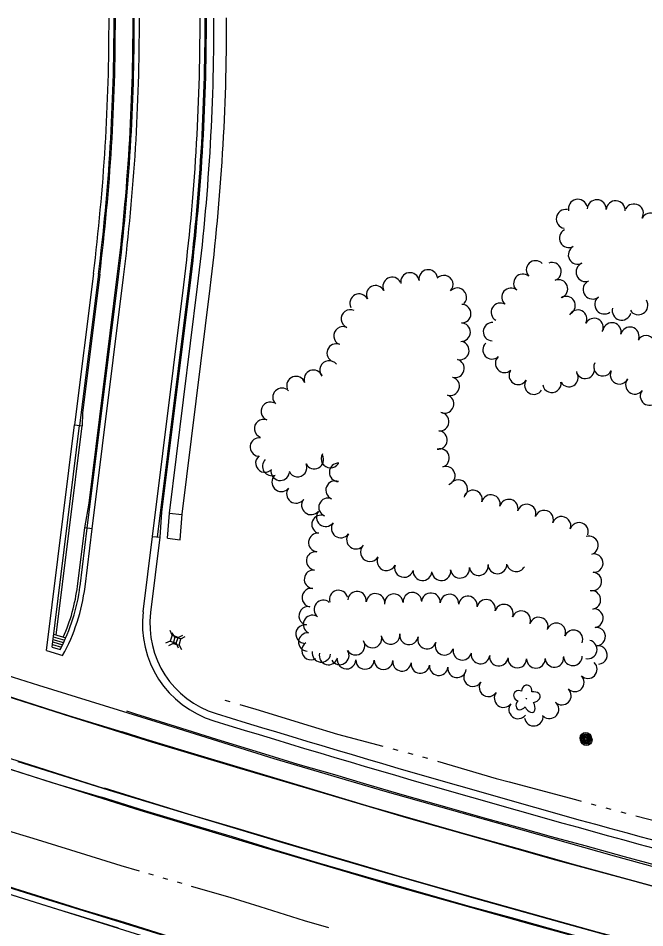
# Model space of a CAD drawing. Extents: x 588843 to 2552415, y 180129 to 269402.
# Drawn here: x 596568.3 to 596816, y 184387.3 to 184747.2 of the extents above; entities that cross this region are included whole.
import ezdxf

# ---------------------------------------------------------------- set-up
doc = ezdxf.new("R2010")
doc.units = 0
for name, color, linetype in [('C-ROAD-CURB-BACK-N', 7, 'Continuous'), ('C-ROAD-CURB-BACK-N-STH20-2', 7, 'Continuous'), ('C-ROAD-CURB-FACE-N', 7, 'Continuous'), ('C-ROAD-CURB-FACE-N-STH20-2', 7, 'Continuous'), ('C-ROAD-CURB-FLANGE-N', 7, 'Continuous'), ('C-ROAD-CURB-FLANGE-N-STH20-2', 7, 'Continuous'), ('C-SWLK-N', 7, 'Continuous'), ('Default', 7, 'Continuous'), ('E_LAND_TreeLine_P', 7, 'Continuous'), ('E_LAND_Vegetation', 7, 'Continuous'), ('E_MISCPROP', 7, 'Continuous'), ('E_RDWY', 7, 'Continuous'), ('E_RDWY_AsphConc', 7, 'Continuous'), ('E_RDWY_Gravel', 7, 'Continuous'), ('E_RDWY_PavtEdge', 7, 'Continuous'), ('E_UTL_AG_Bold', 7, 'Continuous'), ('E_WTR_P', 7, 'Continuous'), ('P_RDWY_LaneEdge', 7, 'Continuous')]:
    doc.layers.add(name, color=color, linetype=linetype)

# ---------------------------------------------------------------- blocks, each defined once
blk = doc.blocks.new('PED')
at = {"layer": 'Default'}
for p, q in [((-2.5, 2.5), (-5.33, 5.33)), ((2.5, 2.5), (5.33, 5.33)), ((-2.5, -2.5), (-5.33, -5.33)), ((2.5, -2.5), (5.33, -5.33))]:
    blk.add_line(p, q, dxfattribs=at)
blk.add_lwpolyline([(-2.5, -2.5), (2.5, -2.5), (2.5, 2.5), (-2.5, 2.5)], close=True, dxfattribs=at)
blk = doc.blocks.new('POLE')
at = {"layer": 'Default'}
for radius in [4.46, 3.35, 2.23, 1.12]:
    blk.add_circle((0, 0), radius, dxfattribs=at)
blk = doc.blocks.new('DTRE')
at = {"layer": 'Default'}
blk.add_circle((-0.18, 0), 0.183, dxfattribs=at)
for centre, major_axis, ratio in [((-1.87, 5.32), (1.36, -4.98), 0.782863), ((4.06, 2.74), (-5.27, -2.93), 0.691916), ((-5.87, 0.15), (4.93, -0.12), 0.832022), ((-2.49, -5.24), (1.8, 4.86), 0.716896), ((3.54, -3.71), (-5.01, 4.58), 0.560249)]:
    blk.add_ellipse(centre, major_axis=major_axis, ratio=ratio, start_param=1.570796, end_param=4.712389, dxfattribs=at)
blk = doc.blocks.new('POLE_3')
at = {"layer": 'E_MISCPROP'}
for radius in [14.6, 11, 7.32, 3.66]:
    blk.add_circle((0, 0), radius, dxfattribs=at)
blk = doc.blocks.new('PED_3')
at = {"layer": 'E_UTL_AG_Bold'}
for p, q in [((-8.2, 8.2), (-17.5, 17.5)), ((8.2, 8.2), (17.5, 17.5)), ((-8.2, -8.2), (-17.5, -17.5)), ((8.2, -8.2), (17.5, -17.5))]:
    blk.add_line(p, q, dxfattribs=at)
blk.add_lwpolyline([(-8.2, -8.2), (8.2, -8.2), (8.2, 8.2), (-8.2, 8.2)], close=True, dxfattribs=at)

msp = doc.modelspace()

# ---------------------------------------------------------------- linework, layer by layer
at = {"layer": 'C-ROAD-CURB-BACK-N'}
for p, q in [((596593.22, 184591.01), (596593.71, 184590.95)), ((596590.62, 184586.32), (596593.6, 184585.95))]:
    msp.add_line(p, q, dxfattribs=at)
for points in [[(596600.54, 184645.85), (596593.71, 184590.95), (596593.6, 184585.95)], [(596594.61, 184545.52), (596596.35, 184555.39), (596607.48, 184644.98)], [(596624.38, 184541.82), (596625.13, 184551.8), (596636.26, 184641.41)], [(596621.41, 184542.19), (596624.38, 184541.82)]]:
    msp.add_lwpolyline(points, dxfattribs=at)
for radius, end in [(809.5, 0.10459), (816.5, 0.10452), (845.5, 0.10459)]:
    msp.add_arc((595797.22, 184745.7), radius, 352.91432, end, dxfattribs=at)
at = {"layer": 'C-ROAD-CURB-BACK-N-STH20-2'}
for p, q in [((596583.29, 184503.16), (596593.6, 184585.95)), ((596591.75, 184522.55), (596594.61, 184545.52)), ((596597.59, 184545.15), (596594.61, 184545.52)), ((596582.32, 184503.46), (596587.11, 184502.01))]:
    msp.add_line(p, q, dxfattribs=at)
msp.add_arc((596520.3, 184531.44), 72, 336.1302, 352.9059, dxfattribs=at)
at = {"layer": 'C-ROAD-CURB-FACE-N'}
for points in [[(596600.04, 184645.91), (596592.61, 184586.07)], [(596595.61, 184545.4), (596607.98, 184644.92)], [(596623.4, 184541.94), (596635.77, 184641.47)]]:
    msp.add_lwpolyline(points, dxfattribs=at)
for radius, end in [(809, 0.10459), (817, 0.10452), (845, 0.10459)]:
    msp.add_arc((595797.22, 184745.7), radius, 352.91432, end, dxfattribs=at)
at = {"layer": 'C-ROAD-CURB-FACE-N-STH20-2'}
for p, q in [((596581.7, 184498.42), (596592.61, 184586.07)), ((596592.75, 184522.43), (596595.6, 184545.4)), ((596581.82, 184499.43), (596585.38, 184498.36)), ((596581.95, 184500.44), (596585.83, 184499.27)), ((596582.07, 184501.44), (596586.27, 184500.18)), ((596582.2, 184502.45), (596586.7, 184501.09)), ((596581.7, 184498.42), (596584.91, 184497.46))]:
    msp.add_line(p, q, dxfattribs=at)
msp.add_arc((596520.3, 184531.44), 73, 332.254, 352.9059, dxfattribs=at)
at = {"layer": 'C-ROAD-CURB-FLANGE-N'}
for points in [[(596598.06, 184646.16), (596590.62, 184586.32)], [(596597.59, 184545.15), (596609.97, 184644.67)], [(596621.41, 184542.19), (596633.78, 184641.72)]]:
    msp.add_lwpolyline(points, dxfattribs=at)
for radius, end in [(807, 0.10459), (819, 0.10452), (843, 0.10459)]:
    msp.add_arc((595797.22, 184745.7), radius, 352.91432, end, dxfattribs=at)
at = {"layer": 'C-ROAD-CURB-FLANGE-N-STH20-2'}
for p, q in [((596579.5, 184496.99), (596590.62, 184586.32)), ((596594.73, 184522.18), (596597.59, 184545.15)), ((596579.5, 184496.99), (596585.9, 184495.07))]:
    msp.add_line(p, q, dxfattribs=at)
msp.add_arc((596520.3, 184531.44), 75, 330.9915, 352.9059, dxfattribs=at)
at = {"layer": 'C-SWLK-N'}
for p, q in [((596628.1, 184551.43), (596633.06, 184550.82)), ((596627.36, 184541.45), (596632.33, 184540.83))]:
    msp.add_line(p, q, dxfattribs=at)
for points in [[(596627.36, 184541.45), (596628.1, 184551.43), (596639.24, 184641.04)], [(596632.33, 184540.83), (596633.08, 184550.94), (596644.2, 184640.42)]]:
    msp.add_lwpolyline(points, dxfattribs=at)
for radius in [848.5, 853.5]:
    msp.add_arc((595797.22, 184745.7), radius, 352.91432, 0.10459, dxfattribs=at)
at = {"layer": 'E_LAND_TreeLine_P'}
for centre, radius, start, end in [((596789.58, 184671.81), 3.74, 12.9746, 192.9746), ((596797.05, 184671.62), 3.74, 358.2, 178.2), ((596804.51, 184671.23), 3.74, 356.3353, 176.3353), ((596811.73, 184669.94), 3.74, 330.8151, 150.8151), ((596784.78, 184667.77), 3.74, 79.8744, 259.8744), ((596818.26, 184666.29), 3.74, 330.8151, 150.8151), ((596786.02, 184660.14), 3.74, 118.018, 298.018), ((596789.53, 184653.54), 3.74, 118.018, 298.018), ((596772.83, 184647.6), 3.64, 43.9074, 223.9074), ((596779.36, 184646.9), 3.64, 290.1912, 110.1912), ((596792.58, 184646.73), 3.74, 111.6144, 291.6144), ((596730.41, 184644.03), 3.66, 9.4415, 189.4415), ((596716.16, 184641.06), 3.66, 26.8732, 206.8732), ((596723.19, 184642.83), 3.66, 9.4415, 189.4415), ((596736.58, 184641.79), 3.66, 316.8642, 136.8642), ((596767.82, 184642.34), 3.64, 49.7873, 229.7873), ((596781.91, 184640.09), 3.64, 291.3485, 111.3485), ((596709.64, 184637.75), 3.66, 26.8732, 206.8732), ((596741.92, 184636.79), 3.66, 316.8642, 136.8642), ((596763.12, 184636.78), 3.64, 49.7873, 229.7873), ((596795.38, 184639.81), 3.74, 127.837, 307.837), ((596703.11, 184634.45), 3.66, 26.8732, 206.8732), ((596784.93, 184633.5), 3.64, 302.4035, 122.4035), ((596799.97, 184633.9), 3.74, 127.837, 307.837), ((596743.65, 184630.29), 3.66, 268.2, 88.2), ((596758.93, 184630.87), 3.64, 59.743, 239.743), ((596806.89, 184631.47), 3.74, 164.1638, 344.1638), ((596813.49, 184633.6), 3.74, 212.0746, 32.0746), ((596699.67, 184628.23), 3.66, 66.5692, 246.5692), ((596789.52, 184628.12), 3.64, 333.0936, 153.0936), ((596696.76, 184621.52), 3.66, 66.5692, 246.5692), ((596743.42, 184622.98), 3.66, 268.2, 88.2), ((596755.82, 184623.16), 3.64, 87.1584, 267.1584), ((596796, 184624.82), 3.64, 333.0936, 153.0936), ((596803.06, 184623.08), 3.64, 346.4243, 166.4243), ((596810.14, 184621.37), 3.64, 346.4243, 166.4243), ((596816.55, 184617.99), 3.64, 330.4464, 150.4464), ((596694.05, 184614.72), 3.66, 68.7235, 248.7235), ((596742.9, 184615.71), 3.66, 254.8983, 74.8983), ((596755.64, 184615.96), 3.64, 132.8708, 312.8708), ((596691.21, 184608.04), 3.66, 37.2939, 217.2939), ((596741, 184608.64), 3.66, 254.8983, 74.8983), ((596760.59, 184610.62), 3.64, 132.8708, 312.8708), ((596799.49, 184609.27), 3.64, 153.8589, 333.8589), ((596685, 184604.33), 3.66, 20.0459, 200.0459), ((596766.02, 184605.87), 3.64, 147.7743, 327.7743), ((596792.51, 184608.25), 3.64, 193.9087, 13.9087), ((596806.02, 184606.07), 3.64, 153.8589, 333.8589), ((596678.13, 184601.83), 3.66, 20.0459, 200.0459), ((596739.08, 184601.58), 3.66, 252.454, 72.454), ((596772.17, 184601.99), 3.64, 147.7743, 327.7743), ((596786.06, 184605.01), 3.64, 211.0114, 31.0114), ((596812.09, 184602.11), 3.64, 142.5078, 322.5078), ((596672.63, 184597.18), 3.66, 45.3961, 225.3961), ((596779.3, 184602.72), 3.64, 188.3429, 8.3429), ((596817.86, 184597.69), 3.64, 142.5078, 322.5078), ((596736.88, 184594.61), 3.66, 252.454, 72.454), ((596667.99, 184591.65), 3.66, 68.6363, 248.6363), ((596734.98, 184587.57), 3.66, 264.386, 84.386), ((596665.32, 184584.84), 3.66, 68.6363, 248.6363), ((596734.26, 184580.28), 3.66, 264.386, 84.386), ((596663.65, 184577.55), 3.66, 82.5297, 262.5297), ((596691.74, 184572.93), 3.66, 149.3373, 329.3373), ((596735.09, 184573.17), 3.66, 288.1229, 108.1229), ((596665.83, 184571.19), 3.66, 129.1718, 309.1718), ((596668.62, 184569.93), 3.73, 135.2042, 290.299), ((596685.35, 184572.57), 3.66, 208.0405, 28.0405), ((596694.98, 184567.52), 3.66, 88.2, 268.2), ((596671.89, 184567.94), 3.66, 169.3582, 349.3582), ((596678.75, 184569.41), 3.66, 203.808, 23.808), ((596737.37, 184566.22), 3.66, 288.1229, 108.1229), ((596672.33, 184563.65), 3.73, 134.443, 314.443), ((596693.59, 184560.46), 3.66, 67.694, 247.694), ((596742.33, 184560.94), 3.66, 315.863, 135.863), ((596678.17, 184559.04), 3.73, 143.8809, 323.8809), ((596748.11, 184556.8), 3.66, 345.6846, 165.6846), ((596684.08, 184554.5), 3.73, 141.3784, 321.3784), ((596690.81, 184553.69), 3.66, 67.694, 247.694), ((596755.2, 184554.99), 3.66, 345.6846, 165.6846), ((596762.28, 184553.18), 3.66, 345.6846, 165.6846), ((596769.34, 184551.24), 3.66, 340.6423, 160.6423), ((596688.04, 184546.92), 3.66, 67.694, 247.694), ((596689.91, 184549.85), 3.73, 141.3784, 321.3784), ((596776.24, 184548.82), 3.66, 340.6423, 160.6423), ((596783.14, 184546.39), 3.66, 340.6423, 160.6423), ((596695.84, 184545.34), 3.73, 143.849, 323.849), ((596790.04, 184543.97), 3.66, 340.6423, 160.6423), ((596686.78, 184539.76), 3.66, 83.34, 263.34), ((596701.86, 184540.94), 3.73, 143.849, 323.849), ((596793.97, 184538.63), 3.66, 288.1403, 108.1403), ((596685.93, 184532.49), 3.66, 83.34, 263.34), ((596707.39, 184535.96), 3.73, 149.3809, 329.3809), ((596795.89, 184531.64), 3.66, 265.3185, 85.3185), ((596713.93, 184532.4), 3.73, 155.3561, 335.3561), ((596685.08, 184525.23), 3.66, 83.34, 263.34), ((596720.87, 184529.74), 3.73, 163.8869, 343.8869), ((596728.18, 184528.45), 3.73, 175.5543, 355.5543), ((596735.59, 184528.44), 3.73, 187.6344, 7.6344), ((596742.98, 184529.43), 3.73, 187.6344, 7.6344), ((596750.37, 184530.44), 3.73, 187.836, 7.836), ((596757.78, 184531.14), 3.73, 181.8624, 1.8624), ((596765.17, 184531.98), 3.73, 196.4826, 331.3448), ((596795.29, 184524.35), 3.66, 265.3185, 85.3185), ((596684.16, 184517.97), 3.66, 80.4349, 260.4349), ((596695, 184517.19), 3.67, 15.5302, 195.5302), ((596794.93, 184517.06), 3.66, 277.8459, 97.8459), ((596702.28, 184516.75), 3.67, 353.8267, 173.8267), ((596709.56, 184515.87), 3.67, 352.6707, 172.6707), ((596716.85, 184515.76), 3.67, 4.5637, 184.5637), ((596724.16, 184516.34), 3.67, 4.5637, 184.5637), ((596731.48, 184516.12), 3.67, 356.0817, 176.0817), ((596738.79, 184515.62), 3.67, 356.0817, 176.0817), ((596746.09, 184514.85), 3.67, 353.7575, 173.7575), ((596753.29, 184513.53), 3.67, 348.067, 168.067), ((596682.95, 184510.75), 3.66, 80.4349, 260.4349), ((596688.98, 184513.25), 3.67, 50.5936, 230.5936), ((596760.35, 184511.62), 3.67, 339.2803, 159.2803), ((596795.93, 184509.81), 3.66, 277.8459, 97.8459), ((596684.68, 184507.36), 3.67, 64.8991, 244.8991), ((596767.21, 184509.02), 3.67, 339.2803, 159.2803), ((596774.11, 184506.51), 3.67, 341.8347, 161.8347), ((596681.73, 184503.54), 3.66, 80.4349, 260.4349), ((596781.07, 184504.23), 3.67, 337.6682, 157.6682), ((596682.81, 184500.4), 3.67, 86.2526, 266.2526), ((596708.38, 184501.79), 3.67, 197.3862, 17.3862), ((596715.57, 184503.16), 3.67, 188.2242, 8.2242), ((596722.81, 184503.05), 3.67, 170.4861, 350.4861), ((596787.86, 184501.44), 3.67, 337.6682, 157.6682), ((596796.8, 184502.55), 3.66, 275.6115, 95.6115), ((596684.04, 184497.03), 3.66, 122.1766, 302.1766), ((596701.68, 184498.95), 3.67, 211.6302, 31.6302), ((596729.94, 184501.37), 3.67, 163.7282, 343.7282), ((596736.83, 184498.89), 3.67, 158.7623, 338.7623), ((596793.5, 184497.46), 3.67, 257.5512, 77.5512), ((596688.19, 184496.1), 3.67, 171.7595, 351.7595), ((596690.99, 184495.04), 3.66, 165.8485, 345.8485), ((596695.43, 184495.1), 3.67, 211.6302, 31.6302), ((596743.89, 184496.92), 3.67, 167.7317, 347.7317), ((596751.08, 184495.48), 3.67, 173.219, 353.219), ((596797.52, 184495.27), 3.66, 275.6115, 95.6115), ((596698.1, 184493.41), 3.66, 178.9722, 358.9722), ((596705.42, 184493.28), 3.66, 178.9722, 358.9722), ((596712.73, 184493.15), 3.66, 178.9722, 358.9722), ((596720.02, 184492.56), 3.66, 173.2867, 353.2867), ((596727.28, 184491.7), 3.66, 173.2867, 353.2867), ((596758.36, 184494.61), 3.67, 173.219, 353.219), ((596765.65, 184493.83), 3.67, 178.4193, 358.4193), ((596772.99, 184493.76), 3.67, 180.1029, 0.1029), ((596780.3, 184494.13), 3.67, 184.8852, 4.8852), ((596787.61, 184494.75), 3.67, 181.4377, 1.4377), ((596793.52, 184489.65), 3.66, 225.512, 45.512), ((596734.55, 184490.85), 3.66, 173.2867, 353.2867), ((596741.82, 184489.99), 3.66, 173.2867, 353.2867), ((596748.11, 184486.46), 3.66, 146.7705, 326.7705), ((596788.39, 184484.43), 3.66, 225.512, 45.512), ((596754.23, 184482.45), 3.66, 146.7705, 326.7705), ((596783.27, 184479.21), 3.66, 225.512, 45.512), ((596760.19, 184478.21), 3.66, 142.0959, 322.0959), ((596765.96, 184473.72), 3.66, 142.0959, 322.0959), ((596778.38, 184473.77), 3.66, 228.7561, 48.7561), ((596772.16, 184470.84), 3.66, 188.3093, 8.3093)]:
    msp.add_arc(centre, radius, start, end, dxfattribs=at)
at = {"layer": 'E_RDWY'}
for points in [[(595962.2, 184629.54), (595991.43, 184616.72), (596028.03, 184600.73), (596069.35, 184583.09), (596115.68, 184563.72), (596162.18, 184544.92), (596203.68, 184528.26), (596255.03, 184508.61), (596299.18, 184492.14), (596339.71, 184477.21), (596386.63, 184460.27), (596434.91, 184443.36), (596485.13, 184426.31), (596528.83, 184411.94), (596579.59, 184396.08), (596625.48, 184381.72), (596674.24, 184366.85), (596724.05, 184352.41), (596772.12, 184338.77), (596807.31, 184329.2)], [(596547.24, 184484.26), (596588.97, 184470.97), (596621.02, 184460.94), (596655.76, 184450.47), (596688.84, 184440.77), (596721.71, 184431.03), (596751.12, 184422.69), (596780.73, 184414.29), (596810.62, 184406.13), (596831.75, 184400.44)], [(597032.69, 184351.08), (597016.17, 184354.94), (596991.76, 184360.55), (596972.87, 184365.01), (596950.02, 184370.52), (596930.95, 184375.07), (596906.62, 184381.14), (596892.19, 184384.61), (596880.05, 184387.83), (596860.19, 184393.05), (596830.91, 184400.75), (596818.75, 184404), (596788.82, 184412.15), (596765.6, 184418.74), (596743.28, 184424.94), (596706.19, 184435.62), (596685.24, 184441.92), (596658.8, 184449.78), (596634.24, 184457.17), (596618.91, 184461.89), (596609.39, 184464.84)], [(596568.21, 184453.07), (596606, 184441.31), (596633.91, 184432.78), (596673.74, 184420.85), (596710.28, 184410.18), (596747.43, 184399.43), (596783.22, 184389.38), (596815.1, 184380.55)], [(597026.93, 184328.01), (597025.37, 184328.37), (597004.37, 184333.27), (596982.69, 184338.46), (596961.21, 184343.5), (596942.96, 184348.08), (596918.49, 184354.07), (596898.33, 184359.15), (596873.34, 184365.52), (596856.22, 184369.91), (596837.32, 184374.86), (596818.07, 184380.05), (596797.15, 184385.68), (596775.05, 184391.82), (596753.46, 184397.93), (596735.61, 184402.94), (596720.37, 184407.31), (596697.21, 184414.05), (596679.57, 184419.25), (596655.28, 184426.51), (596637.24, 184431.81), (596614.68, 184438.77), (596602.46, 184442.59)], [(596585.5, 184394.23), (596590.88, 184392.57), (596607.78, 184387.28)]]:
    msp.add_lwpolyline(points, dxfattribs=at)
at = {"layer": 'E_RDWY_AsphConc'}
for points in [[(596433.57, 184493.9), (596466.26, 184482.47), (596466.26, 184482.47), (596483.67, 184476.61), (596483.67, 184476.61), (596527.41, 184462.26), (596527.41, 184462.26), (596528.75, 184461.82), (596528.75, 184461.82), (596531.21, 184461.02), (596531.21, 184461.02), (596574.29, 184447.17), (596574.29, 184447.17), (596581.61, 184444.88), (596581.61, 184444.88), (596601.27, 184439.04), (596601.27, 184439.04)], [(596420.92, 184451.14), (596450.46, 184441.02), (596450.46, 184441.02), (596464.63, 184436.25), (596464.63, 184436.25), (596512.68, 184420.28), (596512.68, 184420.28), (596513.34, 184420.07), (596513.34, 184420.07), (596514.38, 184419.73), (596514.38, 184419.73), (596559.92, 184405.12), (596559.92, 184405.12), (596567.01, 184402.87), (596567.01, 184402.87), (596586.3, 184396.82), (596586.3, 184396.82)]]:
    msp.add_lwpolyline(points, dxfattribs=at)
at = {"layer": 'E_RDWY_Gravel'}
for points in [[(595975.95, 184712.78), (596010.71, 184697.88), (596050.61, 184680.33), (596090.13, 184663.31), (596136.38, 184643.64), (596183.24, 184624.64), (596214.32, 184612.29), (596261.47, 184593.93), (596306.18, 184576.89), (596344.05, 184562.82), (596385.96, 184547.61), (596430.8, 184531.77), (596482.57, 184513.97), (596528.64, 184498.41), (596576.39, 184483.31), (596622.69, 184468.93), (596669.35, 184454.34), (596713.24, 184441.37), (596761.43, 184427.81), (596803.95, 184415.85), (596831.79, 184408.16)], [(595968.48, 184677.64), (596003.68, 184662.48), (596050.27, 184642.52), (596094.23, 184623.92), (596135.44, 184606.62), (596184.16, 184586.88), (596233.23, 184567.25), (596274.46, 184551.5), (596320.67, 184534.24), (596367.8, 184516.92), (596413.03, 184500.98), (596464.54, 184483.35), (596515.36, 184466.24), (596569.29, 184448.76), (596616.4, 184433.94), (596666.05, 184418.92), (596715.62, 184404.34), (596771.14, 184388.8), (596815.76, 184376.56)], [(595963.26, 184632.22), (595994.96, 184617.8), (596038.02, 184599.35), (596082.17, 184580.7), (596125.95, 184562.57), (596166.78, 184546.11), (596210.12, 184528.62), (596256.45, 184510.7), (596300.15, 184494.46), (596347.53, 184476.97), (596394.8, 184460.13), (596444.16, 184443.02), (596490.27, 184427.24), (596532.27, 184413.45), (596579.86, 184398.5), (596631.54, 184382.59), (596675.81, 184369.1), (596723.19, 184355.25), (596769.9, 184342.31), (596807.98, 184331.92)], [(596611.14, 184473.13), (596614.74, 184472), (596630.39, 184467.08), (596646.74, 184461.96), (596665.69, 184456.22), (596678.9, 184452.1), (596693.3, 184447.98), (596704.68, 184444.61), (596719.96, 184440.14), (596738.65, 184434.83), (596753.47, 184430.64), (596766.89, 184426.88), (596779.01, 184423.53), (596792.33, 184419.89), (596807.89, 184415.57), (596820.15, 184412.31), (596835.79, 184407.91), (596848.7, 184404.69), (596861.15, 184401.14), (596869.31, 184398.9), (596882.91, 184395.1), (596902.55, 184390.09), (596916.82, 184386.81)], [(597026.08, 184324.6), (597011.62, 184327.94), (596986.69, 184333.71), (596967.87, 184338.2), (596943.91, 184343.89), (596926.95, 184348.09), (596904.82, 184353.69), (596883.8, 184358.97), (596866.27, 184363.49), (596844.84, 184369.22), (596825.58, 184374.17), (596800.9, 184380.77), (596777.84, 184387.2), (596763.35, 184391.24), (596746.16, 184395.96), (596721.81, 184402.96), (596704.88, 184407.78), (596686.67, 184413.05), (596669.55, 184418.21), (596652.98, 184423.27), (596636.03, 184428.34), (596618.32, 184433.65), (596601.26, 184439.01)], [(596586.31, 184396.85), (596592.55, 184394.88), (596610.17, 184389.54), (596627.77, 184384)]]:
    msp.add_lwpolyline(points, dxfattribs=at)
at = {"layer": 'E_RDWY_PavtEdge'}
for points in [[(596443.8, 184519.03), (596475.58, 184508), (596475.58, 184508), (596492.32, 184502.4), (596492.32, 184502.4), (596535.41, 184488.36), (596536.63, 184487.97), (596536.63, 184487.97), (596538.93, 184487.22), (596538.93, 184487.22), (596582.85, 184473.01), (596582.85, 184473.01), (596589.93, 184470.78), (596589.93, 184470.78), (596609.4, 184464.87), (596609.4, 184464.87)], [(596434.99, 184497.31), (596467.42, 184486.26), (596467.42, 184486.26), (596484.65, 184480.49), (596484.65, 184480.49), (596529.5, 184465.61), (596529.5, 184465.61), (596529.85, 184465.5), (596529.85, 184465.5), (596534.72, 184463.95), (596534.72, 184463.95), (596575.69, 184450.98), (596575.69, 184450.98), (596583.01, 184448.65), (596583.01, 184448.65), (596602.42, 184442.45), (596602.42, 184442.45)], [(596420.28, 184448.52), (596449.74, 184438.4), (596449.74, 184438.4), (596463.94, 184433.61), (596463.94, 184433.61), (596511.69, 184417.69), (596511.69, 184417.69), (596512.39, 184417.46), (596512.39, 184417.46), (596513.5, 184417.11), (596513.5, 184417.11), (596559.2, 184402.46), (596559.2, 184402.46), (596566.25, 184400.23), (596566.25, 184400.23), (596585.5, 184394.22), (596585.5, 184394.22)]]:
    msp.add_lwpolyline(points, dxfattribs=at)
at = {"layer": 'E_WTR_P'}
for points in [[(596650.05, 184477.45), (596652, 184476.87)], [(596655.9, 184475.7), (596662.25, 184473.81), (596684.1, 184467.12)], [(596684.1, 184467.12), (596694.55, 184463.92), (596712.49, 184459.2)], [(596716.42, 184458.16), (596718.39, 184457.65)], [(596722.32, 184456.61), (596724.28, 184456.09)], [(596728.19, 184454.96), (596730.14, 184454.39)], [(596734.04, 184453.25), (596757.31, 184446.43), (596762.37, 184445.07)], [(596762.37, 184445.07), (596788.59, 184438.07), (596790.85, 184437.47)], [(596794.78, 184436.41), (596796.74, 184435.89)], [(596800.67, 184434.84), (596802.64, 184434.31)], [(596806.56, 184433.26), (596808.53, 184432.73)], [(596812.46, 184431.68), (596821.13, 184429.36), (596841.08, 184424.64)], [(596561.89, 184426.48), (596574.12, 184422.77), (596588.98, 184418.15)], [(596588.98, 184418.15), (596608.87, 184411.98), (596616.1, 184409.88)], [(596619.85, 184408.78), (596621.73, 184408.24)], [(596625.48, 184407.15), (596627.36, 184406.6)], [(596631.11, 184405.51), (596632.99, 184404.96)], [(596636.75, 184403.87), (596651.95, 184399.45), (596663.9, 184395.72)], [(596663.9, 184395.72), (596681.35, 184390.28), (596691, 184387.42)]]:
    msp.add_lwpolyline(points, dxfattribs=at)
at = {"layer": 'P_RDWY_LaneEdge'}
for points in [[(596617.71, 184512.4), (596621.41, 184542.19)], [(596620.69, 184512.03), (596624.39, 184541.82)]]:
    msp.add_lwpolyline(points, dxfattribs=at)
for centre, radius, start, end in [((596657.4, 184507.47), 40, 172.9143, 252.9366), ((596657.4, 184507.47), 37, 172.9143, 252.9366), ((598307.84, 189884.49), 5661.62, 252.93655, 254.96038), ((598307.84, 189884.49), 5664.62, 252.93655, 254.95959)]:
    msp.add_arc(centre, radius, start, end, dxfattribs=at)

# ---------------------------------------------------------------- block references
at = {"layer": 'E_LAND_Vegetation', "xscale": 0.4999999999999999, "yscale": 0.4999999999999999, "rotation": -19.880233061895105}
msp.add_blockref('DTRE', (596769.34, 184477.99), dxfattribs=at)
at = {"layer": 'E_MISCPROP'}
for name, p, xscale, yscale, rotation in [('POLE', (596792.7, 184462.42), 0.4999999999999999, 0.4999999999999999, -19.880233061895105), ('POLE_3', (596792.95, 184461.69), 0.1524003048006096, 0.15240030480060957, -15.836204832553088)]:
    msp.add_blockref(name, p, dxfattribs=dict(at, xscale=xscale, yscale=yscale, rotation=rotation))
at = {"layer": 'E_UTL_AG_Bold'}
for name, p, xscale, yscale, rotation in [('PED', (596629.99, 184501.5), 0.4999999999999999, 0.4999999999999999, -19.880233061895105), ('PED_3', (596631.08, 184500.74), 0.1524003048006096, 0.15240030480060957, -15.836204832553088)]:
    msp.add_blockref(name, p, dxfattribs=dict(at, xscale=xscale, yscale=yscale, rotation=rotation))

doc.saveas('drawing.dxf')
